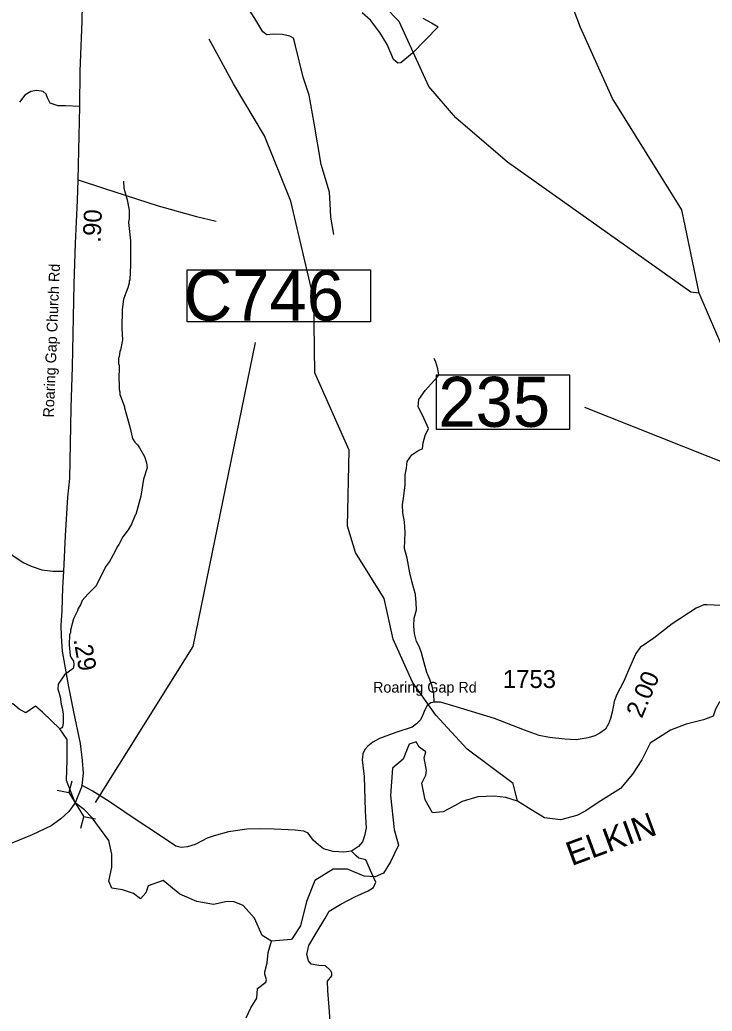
# Model space of a CAD drawing. Extents: x 1248224 to 1454986, y 825081 to 985870.
# Drawn here: x 1424043 to 1428883, y 947102 to 954035 of the extents above; entities that cross this region are included whole.
import ezdxf

# ---------------------------------------------------------------- set-up
doc = ezdxf.new("R2010")
doc.units = 0
for name, color, linetype in [('Exist Hydrographic Creek Single Shore', 7, 'Continuous'), ('Exist Hydrographic Misc Water Feature', 7, 'Continuous'), ('Exist Hydrographic River Shore', 7, 'Continuous'), ('Exist Hydrographic River Shore Label', 7, 'Continuous'), ('Exist Road Non-System Type 51', 7, 'Continuous'), ('Exist Road Secondary Mileage Hundredths English Label', 7, 'Continuous'), ('Exist Road Secondary Structure Culvert CELL', 7, 'Continuous'), ('Exist Road Secondary Structure Culvert Number Label', 7, 'Continuous'), ('Exist Road Secondary Structure Standard Bridge Number Label', 7, 'Continuous'), ('Exist Road Secondary Type 51 Attributed', 7, 'Continuous'), ('Exist Road Secondary Type 51 Label', 7, 'Continuous'), ('Exist Road Secondary Type 51 Number Label', 7, 'Continuous')]:
    doc.layers.add(name, color=color, linetype=linetype)

msp = doc.modelspace()

# ---------------------------------------------------------------- linework, layer by layer
at = {"layer": 'Exist Hydrographic Creek Single Shore'}
msp.add_lwpolyline([(1430678.5, 948420.7), (1430705.8, 948792.6), (1430709.3, 949105.8), (1430500.2, 949510.6), (1429956.2, 950257), (1429830.2, 950617.4), (1429773.2, 950710.3), (1429387.2, 951010.3), (1429273.2, 951153.8), (1429202.3, 951362.1), (1429039.2, 951549.2), (1428792.3, 952122.2)], dxfattribs=at)
at = {"layer": 'Exist Hydrographic Misc Water Feature'}
for points in [[(1428792.3, 952122.2), (1428670.2, 952705.7), (1428185.2, 953483.8), (1427961.2, 953980.7), (1427874.2, 954215.6), (1427828.2, 954459.4), (1427804.2, 954476.3), (1427766.2, 954667.5), (1427646.2, 954962.1), (1427270.2, 955337.5), (1427174.2, 955546.2), (1427011.2, 955716.9), (1426879.2, 955795), (1426699.2, 955998.9), (1426514.1, 956311.3), (1426499.2, 956393.7), (1426376.1, 956537.3), (1425865.1, 956839.8), (1425661.1, 957060.6)], [(1428792.3, 952122.2), (1428734.2, 952129.9), (1427451.2, 953038.9), (1427090.2, 953348.2), (1426902.2, 953568.7), (1426694.2, 954022.7), (1425885.1, 954853.1), (1425412.2, 955397.8), (1425250.2, 955650.6), (1425178.1, 955819.5), (1425113.1, 955919.3)], [(1426860.1, 954046.9), (1426920.2, 954014.2), (1426966.6, 953986.6), (1426787.9, 953802.6), (1426707.1, 953733.7), (1426684.7, 953732), (1426653.8, 953756.1), (1426610.8, 953862.8), (1426559.2, 953945.3), (1426493.9, 954033.1), (1426435.4, 954083)], [(1427522.3, 948569.3), (1427491.2, 948694.7), (1427170.2, 948934.2), (1426950.3, 949171.7), (1426787.3, 949401.5), (1426652.2, 949703), (1426590.2, 949986.6), (1426388.2, 950309.2), (1426333.2, 950494.1), (1426344.2, 951025.7), (1426104.2, 951565.7), (1426098.2, 952081.3), (1425936.2, 952767.4), (1425753.2, 953224.2), (1425535.2, 953586.4), (1425366.1, 953898.4)], [(1424766.4, 952905.4), (1424769.6, 952857.3), (1424792.1, 952776.8), (1424806.9, 952704.6), (1424806, 952648.6), (1424801.4, 952616.6), (1424815.2, 952488.3), (1424816.2, 952320.2), (1424810.5, 952216.2), (1424806.3, 952208.3), (1424806.1, 952192.3), (1424797.5, 952160.4), (1424768.1, 952080.9), (1424758.8, 952009), (1424756.5, 951877.1), (1424759.6, 951796.9), (1424745.9, 951725.1), (1424741.8, 951717.2), (1424737.1, 951677.2), (1424733, 951669.3), (1424732.4, 951631.3), (1424736, 951617.3), (1424734.3, 951513.2), (1424738, 951497.1), (1424737.2, 951449.1), (1424740.9, 951433), (1424740.5, 951409), (1424744.4, 951408.9), (1424775.1, 951328.3), (1424773.5, 951321.5), (1424812.6, 951187.6), (1424831.2, 951107.2), (1424846.8, 951081), (1424864.5, 951062.6), (1424878.1, 951042.3), (1424913, 950979.7), (1424928.3, 950937.4), (1424931.7, 950901.3), (1424906.2, 950821.8), (1424888.3, 950704), (1424854, 950574.6), (1424849.1, 950570.2), (1424822.9, 950507), (1424800.1, 950467.4), (1424763.3, 950420.1), (1424734.4, 950364.6), (1424722.1, 950348.8), (1424705.4, 950309), (1424668.3, 950245.7), (1424641.7, 950208.1), (1424577.3, 950075.3), (1424517, 950017.7), (1424477.6, 949973.1), (1424469.2, 949949.2), (1424450.6, 949917.5), (1424446.4, 949901.6), (1424417.4, 949846), (1424396.1, 949766.4), (1424395.8, 949750.4), (1424389.5, 949734.5), (1424387.8, 949664.5), (1424394.3, 949588.9), (1424400.7, 949571.6), (1424417.5, 949548.7), (1424419.7, 949523.5), (1424415.3, 949497.8), (1424354.6, 949455), (1424309.4, 949387.7), (1424308.9, 949355.7), (1424324, 949299.5), (1424331.1, 949247.3), (1424338.7, 949223.2), (1424345.8, 949179), (1424344.7, 949114.9), (1424340.3, 949091), (1424336.2, 949083.1), (1424322, 949075.3)], [(1425625, 947054.5), (1425658.3, 947126), (1425699.5, 947193.3), (1425704.6, 947261.2), (1425763.4, 947304.2), (1425767.7, 947320.2), (1425754.3, 947360.4), (1425754.6, 947376.4), (1425771.8, 947440.1), (1425778.9, 947512), (1425801.2, 947592)]]:
    msp.add_lwpolyline(points, dxfattribs=at)
at = {"layer": 'Exist Hydrographic River Shore'}
for points in [[(1424429.1, 948557.9), (1424401.8, 948630.4), (1424368.4, 948714), (1424372.6, 948856.1), (1424372.6, 949002.5), (1424322, 949075.3), (1424201.7, 949193), (1424151.6, 949234.8), (1424084.7, 949188.9), (1424038.8, 949213.9), (1423992.8, 949251.6), (1423909.3, 949251.6), (1423846.7, 949276.6), (1423779.8, 949285), (1423738, 949255.7), (1423675.4, 949276.6), (1423600.2, 949289.2), (1423537.5, 949268.3), (1423470.7, 949272.5), (1423416.4, 949276.6), (1423391.3, 949272.5), (1423320.3, 949285), (1423243.1, 949368)], [(1429081.4, 949156.5), (1429055.9, 949243.1), (1429030.8, 949272.3), (1428964, 949284.9), (1428959.8, 949284.9), (1428930.6, 949259.8), (1428905.5, 949213.8), (1428888.8, 949163.7), (1428822, 949138.6), (1428700.8, 949109.3), (1428592.2, 949067.5), (1428450.2, 948975.6), (1428391.7, 948858.5), (1428324.9, 948758.2), (1428241.4, 948657.9), (1428086.8, 948561.7), (1427999.1, 948503.2), (1427936.4, 948469.8), (1427823.6, 948440.5), (1427710.9, 948453), (1427614.8, 948511.6), (1427522.3, 948569.3)], [(1427522.3, 948569.3), (1427440.9, 948596.8), (1427361.5, 948605.2), (1427244.6, 948601), (1427136, 948567.6), (1427081.7, 948538.3), (1427002.3, 948496.5), (1426927.1, 948488.2), (1426877, 948580.1), (1426851.9, 948697.2), (1426881.2, 948751.5), (1426885.4, 948784.9), (1426868.6, 948872.7), (1426881.2, 948914.5), (1426835.2, 948948), (1426814.3, 948985.6), (1426764.2, 948968.9), (1426722.4, 948864.4), (1426647.3, 948801.7), (1426634.7, 948609.4), (1426659.8, 948371.1), (1426689, 948262.4), (1426634.7, 948145.4), (1426584.6, 948066), (1426526.1, 948040.9), (1426450.9, 948045.1), (1426334, 948095.2), (1426233.7, 948095.2), (1426104.2, 948015.8), (1426045.8, 947869.5), (1426004, 947698.1), (1425941.3, 947602), (1425801.2, 947592), (1425736.6, 947631.2), (1425682.3, 947752.4), (1425604.8, 947840.4), (1425542.1, 947865.5), (1425492, 947869.6), (1425395.9, 947848.7), (1425279, 947869.6), (1425162, 947919.8), (1425045.1, 948015.9), (1424940.6, 947978.3), (1424923.9, 947928.2), (1424886.3, 947886.4), (1424836.2, 947924), (1424761, 947949.1), (1424685.8, 947961.6), (1424665, 948011.8), (1424685.8, 948107.9), (1424685.8, 948199.9), (1424665, 948296), (1424606.5, 948375.4), (1424548, 948454.9), (1424493.7, 948509.2), (1424429.1, 948557.9)]]:
    msp.add_lwpolyline(points, dxfattribs=at)
at = {"layer": 'Exist Road Non-System Type 51'}
for points in [[(1426236.9, 952534.1), (1426216.3, 952654.6), (1426212.8, 952749.2), (1426207.7, 952828.3), (1426149.2, 953022.7), (1426099.6, 953310.8), (1426065.2, 953508.7), (1426023.9, 953634.3), (1425970.8, 953853.2), (1425955.3, 953906.6), (1425931.2, 953920.3), (1425879.7, 953932.4), (1425814.3, 953934.1), (1425769.6, 953928.9), (1425740.4, 953949.6), (1425685.4, 954044.2), (1425506.6, 954324.6), (1425382.9, 954518.2)], [(1424462.1, 953429.5), (1424362.4, 953432.9), (1424310.8, 953432.9), (1424254.1, 953451.8), (1424236.9, 953488), (1424226.6, 953515.5), (1424205.9, 953532.7), (1424161.2, 953541.3), (1424120, 953534.4), (1424077, 953506.9), (1424039.2, 953458.7)], [(1424449.8, 952916.5), (1424628.6, 952856.3), (1425010.2, 952734.2), (1425278.4, 952658.5), (1425414.2, 952627.5)], [(1426939.9, 949263.8), (1426936.1, 949321.2), (1426926.4, 949374.5), (1426909.4, 949420.6), (1426887.6, 949469.1), (1426868.2, 949537), (1426851.3, 949607.3), (1426836.7, 949648.5), (1426814.9, 949687.3), (1426802.8, 949743.1), (1426798, 949794), (1426800.4, 949849.7), (1426814.9, 949907.9), (1426812.5, 949956.4), (1426807.7, 950014.6), (1426785.9, 950099.5), (1426768.9, 950167.3), (1426749.5, 950269.2), (1426732.6, 950337.1), (1426737.4, 950448.6), (1426732.6, 950524.3), (1426720.5, 950587.4), (1426718, 950643.1), (1426727.7, 950706.2), (1426737.4, 950783.7), (1426737.4, 950851.6), (1426744.7, 950900.1), (1426749.5, 950946.2), (1426783.4, 950992.2), (1426831.9, 951026.2), (1426858.6, 951033.5), (1426863.4, 951077.1), (1426875.5, 951128), (1426899.7, 951176.5), (1426861, 951266.2), (1426827.1, 951329.2), (1426831.9, 951380.2), (1426875.5, 951443.2), (1426960.3, 951535.3), (1426972.4, 951550.9), (1426965.1, 951594.6), (1426950.6, 951640.6), (1426938.5, 951667.3)], [(1426213.2, 947387.5), (1426178.8, 947418.2), (1426132.9, 947422), (1426079.3, 947429.7), (1426060.2, 947452.6), (1426048.7, 947498.6), (1426064, 947559.8), (1426113.7, 947647.9), (1426175, 947747.5), (1426205.6, 947801.1), (1426285.9, 947850.8), (1426385.4, 947900.6), (1426477.2, 947942.7), (1426515.5, 947965.7), (1426530.8, 948004), (1426504, 948065.3), (1426461.9, 948161), (1426412.2, 948172.5), (1426393.1, 948187.8), (1426361.3, 948220.7)], [(1426213.2, 947387.5), (1426220.7, 947372.6), (1426220.7, 947349.6), (1426190.1, 947311.3), (1426194, 947246.2), (1426205.4, 947096.9), (1426209.3, 947027.9), (1426232.2, 947001.1), (1426347, 946932.2), (1426381.4, 946878.6), (1426400.6, 946836.5), (1426392.9, 946775.2), (1426354.7, 946660.4), (1426358.5, 946606.8), (1426396.8, 946541.7), (1426500.1, 946442.1)]]:
    msp.add_lwpolyline(points, dxfattribs=at)
at = {"layer": 'Exist Road Secondary Structure Culvert CELL'}
for p, q in [((1424302.4, 948646.5), (1424384.1, 948629.9)), ((1424405, 948710.5), (1424384.1, 948629.9)), ((1424384.1, 948629.9), (1424489.2, 948461.7)), ((1424468.2, 948381.1), (1424489.2, 948461.7)), ((1424570.8, 948445.2), (1424489.2, 948461.7))]:
    msp.add_line(p, q, dxfattribs=at)
at = {"layer": 'Exist Road Secondary Structure Culvert Number Label'}
msp.add_lwpolyline([(1425211.9, 952287), (1426494.7, 952287), (1426494.7, 951922), (1425211.9, 951922)], close=True, dxfattribs=at)
msp.add_lwpolyline([(1424572.2, 948561), (1425253.6, 949651.3), (1425689.7, 951777.4)], dxfattribs=at)
at = {"layer": 'Exist Road Secondary Structure Standard Bridge Number Label'}
msp.add_lwpolyline([(1426955.9, 951552.6), (1427884.9, 951552.6), (1427884.9, 951168.5), (1426955.9, 951168.5)], close=True, dxfattribs=at)
msp.add_lwpolyline([(1430664.6, 948459.9), (1430397.4, 950368.2), (1427992.9, 951322.4)], dxfattribs=at)
at = {"layer": 'Exist Road Secondary Type 51 Attributed'}
for points in [[(1424350.1, 950178.1), (1424361, 950425.1), (1424378.1, 950696.9), (1424392, 950826.5), (1424396.7, 951072), (1424401.4, 951321.2), (1424410.7, 951608.5), (1424423.1, 952186.4), (1424432.4, 952473.8), (1424444.8, 952770.9), (1424449.8, 952916.5), (1424462.1, 953429.5), (1424464.9, 953675.6), (1424478.8, 954025.5), (1424481.9, 954264.8), (1424492.8, 954575.9), (1424503.7, 954855.5), (1424506.8, 954916.9)], [(1422491.3, 950605.8), (1422555.6, 950569.9), (1422650.3, 950524.8), (1422774.7, 950468.9), (1422849.6, 950440.4), (1422904.4, 950428.8), (1422961.3, 950427.8), (1423054.6, 950439.2), (1423236.1, 950493.9), (1423398.2, 950534.9), (1423517.3, 950548.6), (1423579.8, 950546.6), (1423636.4, 950536.9), (1423685.2, 950513.4), (1423788.7, 950441.1), (1423907.2, 950349.5), (1423993.1, 950289), (1424065.4, 950240.1), (1424122, 950214.7), (1424196.2, 950189.3), (1424272.4, 950179.5), (1424350.1, 950178.1)], [(1424478.8, 948679.1), (1424486.5, 948765.3), (1424480.3, 948853.8), (1424466.3, 948973.4), (1424419.7, 949195.6), (1424385.6, 949369.6), (1424340.8, 949618.3), (1424333, 949725.4), (1424331.5, 949801.6), (1424339.3, 949901), (1424342.4, 950064.1), (1424350.1, 950178.1)], [(1428946.6, 949938.7), (1428846.7, 949943.4), (1428825.6, 949943.4), (1428770.3, 949919.9), (1428603.4, 949810.5), (1428475.7, 949711.1), (1428380.5, 949644), (1428348.7, 949604), (1428305.2, 949501.7), (1428264.4, 949409.2), (1428215, 949312.8), (1428197.4, 949266.9), (1428184.5, 949193.4), (1428171.6, 949147.5), (1428158.7, 949112.2), (1428136.3, 949074.6), (1428097.5, 949046.3), (1428063.4, 949027.5), (1428015.3, 949013.4), (1427932.3, 948999.3), (1427852.4, 949002.8), (1427745.4, 949014.6), (1427673.7, 949028.7), (1427570.6, 949066.2), (1427361.4, 949148.5), (1427092.6, 949230.9), (1426984.5, 949262.6), (1426939.9, 949263.8), (1426915.2, 949259.1), (1426889.3, 949240.3), (1426874, 949209.7), (1426861.1, 949174.4), (1426843.5, 949139.1), (1426816.4, 949110.9), (1426784.7, 949088.5), (1426671.2, 949050), (1426557.2, 949007.7), (1426511.4, 948983), (1426475, 948955.9), (1426455, 948932.4), (1426439.7, 948900.6), (1426435, 948859.5), (1426449, 948743.5), (1426457.3, 948503), (1426463.2, 948381.8), (1426452.6, 948327.7), (1426437.4, 948286.5), (1426410.3, 948253.6), (1426361.3, 948220.7), (1426307.2, 948214.8), (1426233.2, 948217.2), (1426166.2, 948236), (1426129.8, 948265.4), (1426093.3, 948298.3), (1426058.1, 948345.4), (1426028.7, 948359.5), (1425966.9, 948366.6), (1425821.2, 948373.6), (1425717.7, 948376), (1425629.6, 948373.6), (1425501.9, 948354.9), (1425400.8, 948329), (1425352.6, 948311.3), (1425269.1, 948266.7), (1425213.9, 948251.4), (1425170.4, 948245.5), (1425134, 948256.1), (1425060.4, 948303.6), (1424820.7, 948462.4), (1424667.9, 948567.1), (1424548, 948643.5), (1424478.8, 948679.1)], [(1424478.8, 948679.1), (1424429.1, 948557.9), (1424384.1, 948497.3), (1424329.8, 948447.6), (1424261.8, 948398.1), (1424129.8, 948335.9), (1423619.9, 948126.9), (1423285.6, 947991.5), (1423033.7, 947892.9), (1422884.7, 947826.1), (1422763.6, 947770.2), (1422679.8, 947708.1), (1422605.6, 947645), (1422535.8, 947568.9), (1422469, 947474.1), (1422416.3, 947379.3), (1422393, 947321.9), (1422360.4, 947219.3), (1422345, 947136.1)]]:
    msp.add_lwpolyline(points, dxfattribs=at)

# ---------------------------------------------------------------- texts
at = {"layer": 'Exist Hydrographic River Shore Label'}
msp.add_text('ELKIN', height=167.32, rotation=20.23134, dxfattribs=at).set_placement((1427900.2, 948115.7))
at = {"layer": 'Exist Road Secondary Mileage Hundredths English Label'}
for s, rotation, p in [('.90', 87.61666, (1424606.8, 952474.6)), ('.29', 280.20665, (1424416.8, 949701.1)), ('2.00', 66.97634, (1428390.9, 949144.8))]:
    msp.add_text(s, height=125, rotation=rotation, dxfattribs=at).set_placement(p)
at = {"layer": 'Exist Road Secondary Structure Culvert Number Label'}
msp.add_text('C746', height=350, dxfattribs=at).set_placement((1425189.7, 951931.7))
at = {"layer": 'Exist Road Secondary Structure Standard Bridge Number Label'}
msp.add_text('235', height=350, dxfattribs=at).set_placement((1426968.5, 951188.3))
at = {"layer": 'Exist Road Secondary Type 51 Label'}
msp.add_text('Roaring Gap Church Rd', height=75, rotation=87.66486, dxfattribs=at).set_placement((1424279.7, 951252.2))
msp.add_text('Roaring Gap Rd', height=75, dxfattribs=at).set_placement((1426512.1, 949329.6))
at = {"layer": 'Exist Road Secondary Type 51 Number Label'}
msp.add_text('1753', height=125, dxfattribs=at).set_placement((1427419.3, 949362))

doc.saveas('drawing.dxf')
